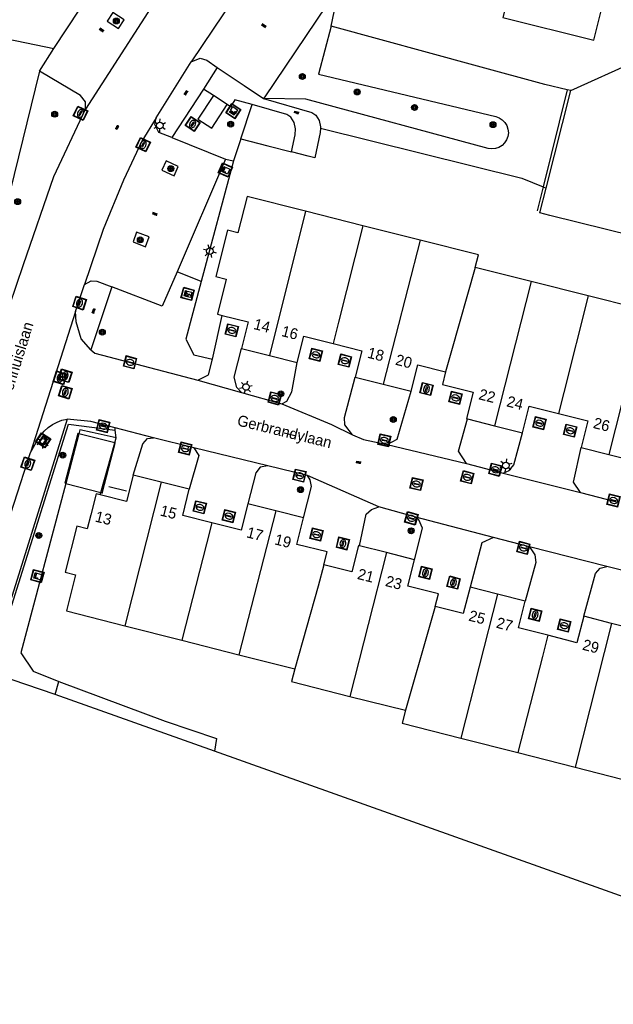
# Model space of a CAD drawing. Header units: metres. Extents: x 93870 to 95789, y 463036 to 464040.
# Tile 309 of 344: x 95556 to 95610, y 463339 to 463429. Entities that reach past the tile are written whole.
import ezdxf
from ezdxf.enums import TextEntityAlignment as Align

# ---------------------------------------------------------------- set-up
doc = ezdxf.new("R2010")
doc.units = ezdxf.units.M
doc.header["$LTSCALE"] = 25.4
for name, color, linetype in [('B_BEBOUWINGSGRENS_0', 1, 'Continuous'), ('B_LUIFEL_1', 200, 'Continuous'), ('B_TUSSENMUUR_0', 7, 'Continuous'), ('G_GRENS_ALGEMEEN_0', 7, 'Continuous'), ('Q_BOOM_0', 3, 'Continuous'), ('Q_BRANDKRAAN_0', 5, 'Continuous'), ('Q_CAI-KAST_0', 10, 'Continuous'), ('Q_DAMWAND_0', 6, 'Continuous'), ('Q_ELEKTRAKAST_0', 7, 'Continuous'), ('Q_INSPECTIE_OF_RIOOLPUT_0', 253, 'Continuous'), ('Q_KOLK_0', 254, 'Continuous'), ('Q_LICHTMAST_0', 2, 'Continuous'), ('Q_LIJNAFWATERING_LIJN_0', 7, 'Continuous'), ('Q_STRAATNAAMBORD_0', 7, 'Continuous'), ('Q_WATERLEIDINGPUT_0', 5, 'Continuous'), ('S_GBKN_SYMBOOL_GV_GROOT_0', 7, 'Continuous'), ('S_GBKN_SYMBOOL_OV_GROOT_0', 7, 'Continuous'), ('T_CULTUURGRENS_0', 76, 'Continuous'), ('T_HAAG_0', 87, 'Continuous'), ('T_HEK_0', 57, 'Continuous'), ('T_HEK_LIJN_0', 6, 'Continuous'), ('T_WALBESCHERMING_0', 45, 'Continuous'), ('V_WEGGRENS_0', 7, 'Continuous'), ('Z_GBKN_HUISNUMMER_0', 252, 'Continuous'), ('Z_STRAATNAAM_0', 252, 'Continuous')]:
    doc.layers.add(name, color=color, linetype=linetype)

# ---------------------------------------------------------------- blocks, each defined once
blk = doc.blocks.new('Q_STRAATNAAMBORD')
for points in [[(-0.5, 0.5), (0.5, 0.5), (0.5, -0.5), (-0.5, -0.5)], [(-0.369, 0.22), (0.358, 0.22), (0.358, -0.214), (-0.369, -0.214)]]:
    blk.add_lwpolyline(points, close=True)
for points in [[(-0.442, 0.464), (0.438, 0.464, -0.414214), (0.459, 0.442), (0.459, -0.437, -0.414214), (0.438, -0.459), (-0.442, -0.459, -0.414214), (-0.463, -0.437), (-0.463, 0.442), (-0.463, 0.444), (-0.463, 0.446), (-0.463, 0.448), (-0.462, 0.45), (-0.461, 0.451), (-0.46, 0.453), (-0.459, 0.455), (-0.458, 0.456), (-0.457, 0.457), (-0.456, 0.459), (-0.454, 0.46), (-0.453, 0.461), (-0.451, 0.462), (-0.449, 0.462), (-0.447, 0.463), (-0.446, 0.463), (-0.444, 0.464), (-0.442, 0.464)], [(-0.287, 0.16), (0.281, 0.16, -0.414214), (0.303, 0.139), (0.303, -0.134, -0.414214), (0.281, -0.156), (-0.287, -0.156, -0.414214), (-0.308, -0.134), (-0.308, 0.139), (-0.308, 0.14), (-0.308, 0.142), (-0.307, 0.144), (-0.307, 0.146), (-0.306, 0.148), (-0.305, 0.149), (-0.304, 0.151), (-0.303, 0.152), (-0.302, 0.154), (-0.3, 0.155), (-0.299, 0.156), (-0.297, 0.157), (-0.296, 0.158), (-0.294, 0.159), (-0.292, 0.159), (-0.29, 0.16), (-0.288, 0.16), (-0.287, 0.16)]]:
    blk.add_lwpolyline(points, format="xyb")
blk = doc.blocks.new('Q_ELEKTRAKAST')
for points in [[(-0.5, 0.5), (0.5, 0.5), (0.5, -0.5), (-0.5, -0.5)], [(-0.262, 0.264), (0.25, 0.264), (0.25, 0.187), (-0.262, 0.187)], [(-0.262, 0.107), (0.25, 0.107), (0.25, -0.332), (-0.262, -0.332)]]:
    blk.add_lwpolyline(points, close=True)
blk.add_lwpolyline([(-0.442, 0.464), (0.438, 0.464, -0.414214), (0.459, 0.442), (0.459, -0.437, -0.414214), (0.438, -0.459), (-0.442, -0.459, -0.414214), (-0.463, -0.437), (-0.463, 0.442), (-0.463, 0.444), (-0.463, 0.446), (-0.463, 0.448), (-0.462, 0.45), (-0.461, 0.451), (-0.46, 0.453), (-0.459, 0.455), (-0.458, 0.456), (-0.457, 0.457), (-0.456, 0.459), (-0.454, 0.46), (-0.453, 0.461), (-0.451, 0.462), (-0.449, 0.462), (-0.447, 0.463), (-0.446, 0.463), (-0.444, 0.464), (-0.442, 0.464)], format="xyb")
blk.add_lwpolyline([(-0.177, 0.001, -1), (-0.177, -0.069, -1)], format="xyb", close=True)
blk.add_lwpolyline([(0.044, 0.088), (-0.056, -0.112), (0.044, -0.112), (-0.056, -0.312)])
blk = doc.blocks.new('Q_CAI-KAST')
for points in [[(-0.5, 0.5), (0.5, 0.5), (0.5, -0.5), (-0.5, -0.5)], [(-0.262, 0.264), (0.25, 0.264), (0.25, 0.187), (-0.262, 0.187)], [(-0.262, 0.107), (0.25, 0.107), (0.25, -0.332), (-0.262, -0.332)]]:
    blk.add_lwpolyline(points, close=True)
blk.add_lwpolyline([(-0.442, 0.464), (0.438, 0.464, -0.414214), (0.459, 0.442), (0.459, -0.437, -0.414214), (0.438, -0.459), (-0.442, -0.459, -0.414214), (-0.463, -0.437), (-0.463, 0.442), (-0.463, 0.444), (-0.463, 0.446), (-0.463, 0.448), (-0.462, 0.45), (-0.461, 0.451), (-0.46, 0.453), (-0.459, 0.455), (-0.458, 0.456), (-0.457, 0.457), (-0.456, 0.459), (-0.454, 0.46), (-0.453, 0.461), (-0.451, 0.462), (-0.449, 0.462), (-0.447, 0.463), (-0.446, 0.463), (-0.444, 0.464), (-0.442, 0.464)], format="xyb")
blk.add_circle((-0.177, -0.034), 0.0354)
blk = doc.blocks.new('Q_LICHTMAST')
for points in [[(-0.26, 0.15), (-0.52, 0.3)], [(0, 0.3), (0, 0.6)], [(0.26, 0.15), (0.52, 0.3)], [(-0.26, -0.15), (-0.52, -0.3)], [(0, -0.3), (0, -0.6)], [(0.26, -0.15), (0.52, -0.3)]]:
    blk.add_lwpolyline(points)
blk.add_circle((0, 0), 0.3)
blk = doc.blocks.new('Q_KOLK')
blk.add_lwpolyline([(-0.5, 0.5), (0.5, 0.5), (0.5, -0.5), (-0.5, -0.5)], close=True)
for points in [[(-0.442, 0.464), (0.438, 0.464, -0.414214), (0.459, 0.442), (0.459, -0.437, -0.414214), (0.438, -0.459), (-0.442, -0.459, -0.414214), (-0.463, -0.437), (-0.463, 0.442, -0.414214), (-0.442, 0.464)], [(-0.345, 0.105, 0.380426), (-0.276, -0.18)], [(-0.008, 0.266, 0.240218), (-0.345, 0.105)], [(-0.194, 0.045, 0.853344), (-0.194, -0.032)], [(0.331, 0.111, 0.240191), (-0.008, 0.266)], [(0.185, -0.032, 0.849746), (0.185, 0.045)], [(0.267, -0.176, 0.380426), (0.331, 0.111)], [(-0.276, -0.18, 0.148452), (0.012, -0.257)], [(0.012, -0.257, 0.131742), (0.267, -0.176)]]:
    blk.add_lwpolyline(points, format="xyb")
for points in [[(-0.194, 0.045), (0.185, 0.045)], [(0.185, -0.032), (-0.194, -0.032)]]:
    blk.add_lwpolyline(points)
blk = doc.blocks.new('Q_INSPECTIE_OF_RIOOLPUT')
blk.add_lwpolyline([(-0.5, 0.5), (0.5, 0.5), (0.5, -0.5), (-0.5, -0.5)], close=True)
for points in [[(-0.442, 0.464), (0.438, 0.464, -0.414214), (0.459, 0.442), (0.459, -0.437, -0.414214), (0.438, -0.459), (-0.442, -0.459, -0.414214), (-0.463, -0.437), (-0.463, 0.442), (-0.463, 0.444), (-0.463, 0.446), (-0.463, 0.448), (-0.462, 0.45), (-0.461, 0.451), (-0.46, 0.453), (-0.459, 0.455), (-0.458, 0.456), (-0.457, 0.457), (-0.456, 0.459), (-0.454, 0.46), (-0.453, 0.461), (-0.451, 0.462), (-0.449, 0.462), (-0.447, 0.463), (-0.446, 0.463), (-0.444, 0.464), (-0.442, 0.464)], [(-0.345, 0.105, 0.380426), (-0.276, -0.18)], [(-0.008, 0.266, 0.240218), (-0.345, 0.105)], [(-0.194, 0.045, 0.853344), (-0.194, -0.032)], [(0.331, 0.111, 0.240191), (-0.008, 0.266)], [(0.185, -0.032, 0.849746), (0.185, 0.045)], [(0.267, -0.176, 0.380426), (0.331, 0.111)], [(-0.276, -0.18, 0.148452), (0.012, -0.257)], [(0.012, -0.257, 0.131742), (0.267, -0.176)]]:
    blk.add_lwpolyline(points, format="xyb")
for points in [[(-0.194, 0.045), (0.185, 0.045)], [(0.185, -0.032), (-0.194, -0.032)]]:
    blk.add_lwpolyline(points)
blk = doc.blocks.new('Q_WATERLEIDINGPUT')
blk.add_lwpolyline([(-0.5, 0.5), (0.5, 0.5), (0.5, -0.5), (-0.5, -0.5)], close=True)
for points in [[(-0.442, 0.464), (0.438, 0.464, -0.414214), (0.459, 0.442), (0.459, -0.437, -0.414214), (0.438, -0.459), (-0.442, -0.459, -0.414214), (-0.463, -0.437), (-0.463, 0.442), (-0.463, 0.444), (-0.463, 0.446), (-0.463, 0.448), (-0.462, 0.45), (-0.461, 0.451), (-0.46, 0.453), (-0.459, 0.455), (-0.458, 0.456), (-0.457, 0.457), (-0.456, 0.459), (-0.454, 0.46), (-0.453, 0.461), (-0.451, 0.462), (-0.449, 0.462), (-0.447, 0.463), (-0.446, 0.463), (-0.444, 0.464), (-0.442, 0.464)], [(-0.345, 0.105, 0.380426), (-0.276, -0.18)], [(-0.008, 0.266, 0.240218), (-0.345, 0.105)], [(-0.194, 0.045, 0.853344), (-0.194, -0.032)], [(0.331, 0.111, 0.240191), (-0.008, 0.266)], [(0.185, -0.032, 0.849746), (0.185, 0.045)], [(0.267, -0.176, 0.380426), (0.331, 0.111)], [(-0.276, -0.18, 0.148452), (0.012, -0.257)], [(0.012, -0.257, 0.131742), (0.267, -0.176)]]:
    blk.add_lwpolyline(points, format="xyb")
for points in [[(-0.194, 0.045), (0.185, 0.045)], [(0.185, -0.032), (-0.194, -0.032)]]:
    blk.add_lwpolyline(points)
blk = doc.blocks.new('Q_BRANDKRAAN')
blk.add_lwpolyline([(-0.5, 0.5), (0.5, 0.5), (0.5, -0.5), (-0.5, -0.5)], close=True)
for points in [[(-0.442, 0.464), (0.438, 0.464, -0.414214), (0.459, 0.442), (0.459, -0.437, -0.414214), (0.438, -0.459), (-0.442, -0.459, -0.414214), (-0.463, -0.437), (-0.463, 0.442), (-0.463, 0.444), (-0.463, 0.446), (-0.463, 0.448), (-0.462, 0.45), (-0.461, 0.451), (-0.46, 0.453), (-0.459, 0.455), (-0.458, 0.456), (-0.457, 0.457), (-0.456, 0.459), (-0.454, 0.46), (-0.453, 0.461), (-0.451, 0.462), (-0.449, 0.462), (-0.447, 0.463), (-0.446, 0.463), (-0.444, 0.464), (-0.442, 0.464)], [(-0.345, 0.105, 0.380426), (-0.276, -0.18)], [(-0.008, 0.266, 0.240218), (-0.345, 0.105)], [(-0.194, 0.045, 0.853344), (-0.194, -0.032)], [(0.331, 0.111, 0.240191), (-0.008, 0.266)], [(0.185, -0.032, 0.849746), (0.185, 0.045)], [(0.267, -0.176, 0.380426), (0.331, 0.111)], [(-0.276, -0.18, 0.148452), (0.012, -0.257)], [(0.012, -0.257, 0.131742), (0.267, -0.176)]]:
    blk.add_lwpolyline(points, format="xyb")
for points in [[(-0.194, 0.045), (0.185, 0.045)], [(0.185, -0.032), (-0.194, -0.032)]]:
    blk.add_lwpolyline(points)
blk = doc.blocks.new('Q_BOOM')
for radius in [0.27, 0.18, 0.09]:
    blk.add_circle((0, 0), radius)
blk = doc.blocks.new('S_GBKN_SYMBOOL_OV_GROOT')
for points in [[(-0.21875, 0.0625), (0.21875, 0.0625)], [(-0.21875, 0), (0.21875, 0)], [(-0.1875, 0.0625), (-0.1875, 0)], [(-0.125, 0.09375), (-0.125, 0.0625)], [(-0.125, 0), (-0.125, -0.0625)], [(-0.0625, 0.0625), (-0.0625, 0)], [(0, 0.09375), (0, 0.0625)], [(0, 0), (0, -0.0625)], [(0.0625, 0.0625), (0.0625, 0)], [(0.125, 0.09375), (0.125, 0.0625)], [(0.125, 0), (0.125, -0.0625)], [(0.1875, 0.0625), (0.1875, 0)], [(-0.21875, -0.0625), (0.21875, -0.0625)], [(-0.1875, -0.0625), (-0.1875, -0.09375)], [(-0.0625, -0.0625), (-0.0625, -0.09375)], [(0.0625, -0.0625), (0.0625, -0.09375)], [(0.1875, -0.0625), (0.1875, -0.09375)]]:
    blk.add_lwpolyline(points)
blk = doc.blocks.new('S_GBKN_SYMBOOL_GV_GROOT')
for points in [[(-0.1875, 0.03125), (-0.09375, 0.09375)], [(-0.1875, -0.0625), (0.0625, 0.09375)], [(-0.1875, 0.09375), (0.125, -0.09375)], [(-0.1875, 0), (-0.03125, -0.09375)], [(-0.125, -0.09375), (0.1875, 0.09375)], [(-0.0625, 0.09375), (0.1875, -0.0625)], [(0.03125, -0.09375), (0.1875, 0)], [(0.09375, 0.09375), (0.1875, 0.03125)]]:
    blk.add_lwpolyline(points)

msp = doc.modelspace()

# ---------------------------------------------------------------- linework, layer by layer
at = {"layer": 'B_BEBOUWINGSGRENS_0'}
for p, q in [((95574.87, 463421.4), (95573.6, 463422.23)), ((95587.31, 463410.29), (95582.06, 463411.62)), ((95592.57, 463408.97), (95587.31, 463410.29)), ((95602.75, 463405.18), (95597.61, 463406.47)), ((95607.97, 463403.87), (95602.75, 463405.18)), ((95613.2, 463402.55), (95607.97, 463403.87)), ((95576.17, 463399.05), (95578.74, 463398.4)), ((95578.74, 463398.4), (95581.3, 463397.76)), ((95586.62, 463396.42), (95589.18, 463395.78)), ((95589.18, 463395.78), (95591.74, 463395.13)), ((95596.92, 463392.595), (95599.39, 463391.97)), ((95599.39, 463391.97), (95601.95, 463391.33)), ((95607.33, 463389.98), (95609.87, 463389.34)), ((95609.87, 463389.34), (95612.41, 463388.7)), ((95568.82, 463386.8), (95566.26, 463387.44)), ((95571.39, 463386.15), (95568.82, 463386.8)), ((95579.32, 463384.16), (95576.75, 463384.81)), ((95581.88, 463383.52), (95579.32, 463384.16)), ((95589.49, 463380.35), (95587.009, 463380.975)), ((95592.06, 463379.69), (95589.49, 463380.35)), ((95599.67, 463376.53), (95597.14, 463377.17)), ((95602.21, 463375.88), (95599.67, 463376.53)), ((95610.13, 463373.85), (95607.57, 463374.51)), ((95565.48, 463373.64), (95570.71, 463372.31)), ((95612.67, 463373.2), (95610.13, 463373.85)), ((95570.71, 463372.31), (95575.95, 463370.98)), ((95575.95, 463370.98), (95581.07, 463369.69)), ((95586.13, 463367.17), (95591.22, 463365.89)), ((95596.3, 463363.35), (95601.53, 463362.02)), ((95601.53, 463362.02), (95606.77, 463360.68))]:
    msp.add_line(p, q, dxfattribs=at)
for points in [[(95598.75, 463433.45), (95601.03, 463432.88), (95600.16, 463429.39), (95608.5, 463427.31), (95610.074, 463433.698), (95610.21, 463434.25), (95611.22, 463433.99), (95612.18, 463437.84)], [(95573.6, 463422.23), (95572.19, 463420.08), (95573.46, 463419.25), (95574.87, 463421.4)], [(95582.06, 463411.62), (95576.69, 463412.97), (95575.86, 463409.65), (95574.89, 463409.9), (95573.82, 463405.65), (95574.79, 463405.41), (95573.98, 463402.19), (95574.405, 463402.082)], [(95597.61, 463406.47), (95597.91, 463407.63), (95592.57, 463408.97)], [(95574.405, 463402.082), (95576.78, 463401.48), (95576.17, 463399.05)], [(95581.3, 463397.76), (95581.91, 463400.19), (95584.58, 463399.52)], [(95584.58, 463399.52), (95587.23, 463398.84), (95586.62, 463396.42)], [(95591.74, 463395.13), (95592.35, 463397.56), (95594.9, 463396.92)], [(95594.9, 463396.92), (95594.61, 463395.75), (95597.43, 463395.04), (95596.82, 463392.62), (95596.92, 463392.595)], [(95601.95, 463391.33), (95602.56, 463393.76), (95605.25, 463393.08)], [(95605.25, 463393.08), (95607.94, 463392.41), (95607.33, 463389.98)], [(95566.26, 463387.44), (95565.65, 463385.04), (95563.222, 463385.649)], [(95573.47, 463383.08), (95570.79, 463383.75), (95571.39, 463386.15)], [(95563.222, 463385.649), (95562.86, 463385.74), (95562.365, 463383.802), (95562.04, 463382.53), (95561.08, 463382.78), (95560, 463378.55), (95560.96, 463378.3), (95560.12, 463375), (95565.48, 463373.64)], [(95576.75, 463384.81), (95576.15, 463382.4), (95573.47, 463383.08)], [(95583.74, 463379.21), (95584.04, 463380.4), (95581.27, 463381.1), (95581.88, 463383.52)], [(95587.009, 463380.975), (95586.91, 463381), (95586.3, 463378.57), (95583.74, 463379.21)], [(95593.94, 463375.42), (95594.24, 463376.58), (95591.45, 463377.28), (95592.06, 463379.69)], [(95597.14, 463377.17), (95596.52, 463374.76), (95593.94, 463375.42)], [(95604.28, 463372.77), (95601.59, 463373.46), (95602.21, 463375.88)], [(95607.57, 463374.51), (95606.95, 463372.09), (95604.28, 463372.77)], [(95581.07, 463369.69), (95580.77, 463368.52), (95586.13, 463367.17)], [(95606.77, 463360.68), (95612.12, 463359.32), (95612.97, 463362.64), (95613.94, 463362.39), (95615.02, 463366.64), (95614.05, 463366.89), (95614.87, 463370.09), (95614.437, 463370.196)], [(95591.22, 463365.89), (95590.93, 463364.72), (95596.3, 463363.35)]]:
    msp.add_lwpolyline(points, dxfattribs=at)
at = {"layer": 'B_LUIFEL_1'}
for p, q in [((95564.555, 463390.391), (95561.275, 463391.241)), ((95560.063, 463386.675), (95563.276, 463385.841)), ((95563.276, 463385.841), (95563.413, 463385.805))]:
    msp.add_line(p, q, dxfattribs=at)
for points in [[(95561.275, 463391.241), (95561.167, 463391.269), (95559.981, 463386.696), (95560.063, 463386.675)], [(95563.413, 463385.805), (95564.6, 463390.379), (95564.555, 463390.391)]]:
    msp.add_lwpolyline(points, dxfattribs=at)
at = {"layer": 'B_TUSSENMUUR_0'}
for p, q in [((95582.06, 463411.62), (95578.74, 463398.4)), ((95592.57, 463408.97), (95589.18, 463395.78)), ((95602.75, 463405.18), (95599.39, 463391.97)), ((95613.2, 463402.55), (95609.87, 463389.34)), ((95568.82, 463386.8), (95565.48, 463373.64)), ((95579.32, 463384.16), (95575.95, 463370.98)), ((95589.49, 463380.35), (95586.13, 463367.17)), ((95599.67, 463376.53), (95596.3, 463363.35)), ((95610.13, 463373.85), (95606.77, 463360.68))]:
    msp.add_line(p, q, dxfattribs=at)
for points in [[(95587.31, 463410.29), (95585.072, 463401.459), (95584.58, 463399.52)], [(95597.61, 463406.47), (95595.446, 463398.844), (95594.9, 463396.92)], [(95607.97, 463403.87), (95605.739, 463395.019), (95605.25, 463393.08)], [(95573.47, 463383.08), (95572.974, 463381.143), (95570.71, 463372.31)], [(95583.74, 463379.21), (95583.2, 463377.284), (95581.07, 463369.69)], [(95593.94, 463375.42), (95593.391, 463373.496), (95591.22, 463365.89)], [(95604.28, 463372.77), (95603.784, 463370.833), (95601.53, 463362.02)]]:
    msp.add_lwpolyline(points, dxfattribs=at)
at = {"layer": 'G_GRENS_ALGEMEEN_0'}
for p, q in [((95606.38, 463422.68), (95606.042, 463422.761)), ((95603.842, 463413.855), (95604.114, 463413.742)), ((95573.532, 463398.077), (95574.405, 463402.082)), ((95564.61, 463391.56), (95564.585, 463391.774)), ((95564.69, 463390.87), (95564.61, 463391.56)), ((95566.26, 463387.44), (95567.12, 463390.31)), ((95559.093, 463367.338), (95559.439, 463368.546))]:
    msp.add_line(p, q, dxfattribs=at)
for points in [[(95606.042, 463422.761), (95603.995, 463423.249), (95597.83, 463424.93)], [(95583.428, 463419.23), (95601.891, 463414.669), (95603.842, 463413.855)], [(95576.115, 463418.26), (95578.599, 463417.62), (95580.784, 463417.058)], [(95576.176, 463395.014), (95575.76, 463395.49), (95575.52, 463396.41), (95576.17, 463399.05)], [(95572.165, 463396.159), (95573.17, 463396.65), (95573.532, 463398.077)], [(95579.889, 463393.982), (95580.33, 463394.22), (95580.79, 463395.07), (95581.3, 463397.76)], [(95586.356, 463391.13), (95585.65, 463392.06), (95585.64, 463392.74), (95586.62, 463396.42)], [(95589.541, 463390.246), (95590.47, 463390.73), (95591.74, 463395.13)], [(95596.827, 463388.514), (95596.1, 463389.64), (95596.92, 463392.595)], [(95600.182, 463387.611), (95600.73, 463387.86), (95601.15, 463388.38), (95601.95, 463391.33)], [(95567.12, 463390.31), (95567.55, 463390.79), (95568.108, 463390.87)], [(95571.798, 463389.955), (95572.26, 463389.25), (95571.39, 463386.15)], [(95607.288, 463385.864), (95606.64, 463386.79), (95607.33, 463389.98)], [(95578.609, 463388.31), (95577.91, 463388.17), (95577.51, 463387.67), (95576.75, 463384.81)], [(95581.88, 463383.52), (95582.6, 463386.39), (95582.49, 463387.02), (95582.238, 463387.406)], [(95587.009, 463380.975), (95587.63, 463383.87), (95588.1, 463384.31), (95588.793, 463384.552)], [(95592.06, 463379.69), (95592.79, 463382.59), (95592.46, 463383.36), (95592.168, 463383.592)], [(95599.293, 463381.742), (95598.24, 463381.23), (95597.14, 463377.17)], [(95602.609, 463380.882), (95603.1, 463380.15), (95603.19, 463379.45), (95602.21, 463375.88)], [(95607.57, 463374.51), (95608.64, 463378.42), (95609.09, 463378.91), (95609.695, 463379.07)]]:
    msp.add_lwpolyline(points, dxfattribs=at)
at = {"layer": 'Q_DAMWAND_0'}
for p, q in [((95606.38, 463422.68), (95615.491, 463426.802)), ((95604.114, 463413.742), (95606.38, 463422.68))]:
    msp.add_line(p, q, dxfattribs=at)
msp.add_lwpolyline([(95604.466, 463411.25), (95603.54, 463411.48), (95604.114, 463413.742)], dxfattribs=at)
at = {"layer": 'Q_LIJNAFWATERING_LIJN_0'}
msp.add_line((95565.651, 463385.96), (95564.01, 463386.36), dxfattribs=at)
at = {"layer": 'T_CULTUURGRENS_0'}
for p, q in [((95576.115, 463418.26), (95577.173, 463421.4)), ((95574.72, 463416.39), (95575.437, 463416.246)), ((95572.491, 463405.188), (95570.276, 463406.086))]:
    msp.add_line(p, q, dxfattribs=at)
msp.add_lwpolyline([(95584.405, 463428.601), (95583.247, 463424.195), (95599.498, 463420.31), (95599.816, 463420.195), (95600.1, 463420.013), (95600.337, 463419.772), (95600.513, 463419.484), (95600.622, 463419.164), (95600.656, 463418.828), (95600.615, 463418.492), (95600.5, 463418.175), (95600.318, 463417.89), (95600.076, 463417.654), (95599.788, 463417.477), (95599.468, 463417.369), (95599.132, 463417.335), (95598.797, 463417.376), (95582.08, 463421.89), (95578.19, 463421.95)], dxfattribs=at)
at = {"layer": 'T_HAAG_0'}
msp.add_line((95557.67, 463424.45), (95551.787, 463400.649), dxfattribs=at)
at = {"layer": 'T_HEK_0'}
for p, q in [((95584.405, 463428.601), (95585.108, 463431.87)), ((95545.503, 463429.301), (95558.976, 463426.554)), ((95597.83, 463424.93), (95584.405, 463428.601)), ((95576.115, 463418.26), (95575.437, 463416.246)), ((95582.923, 463416.515), (95582.29, 463416.67)), ((95575.437, 463416.246), (95572.491, 463405.188)), ((95561.275, 463391.241), (95560.063, 463386.675)), ((95563.276, 463385.841), (95564.555, 463390.391)), ((95564.555, 463390.391), (95564.69, 463390.87)), ((95560.063, 463386.675), (95555.95, 463371.17)), ((95563.222, 463385.649), (95563.276, 463385.841))]:
    msp.add_line(p, q, dxfattribs=at)
for points in [[(95572.491, 463405.188), (95571.08, 463399.89), (95571.81, 463398.46), (95573.532, 463398.077)], [(95564.69, 463390.87), (95562.501, 463391.351), (95561.37, 463391.6), (95561.275, 463391.241)], [(95555.95, 463371.17), (95557.09, 463369.47), (95559.439, 463368.546)], [(95559.439, 463368.546), (95569.18, 463364.89), (95573.88, 463363.32), (95573.72, 463362.158)]]:
    msp.add_lwpolyline(points, dxfattribs=at)
at = {"layer": 'T_HEK_LIJN_0'}
for p, q in [((95606.042, 463422.761), (95603.842, 463413.855)), ((95603.842, 463413.855), (95603.298, 463411.652))]:
    msp.add_line(p, q, dxfattribs=at)
msp.add_lwpolyline([(95553.372, 463370.071), (95560.313, 463392.104), (95564.61, 463391.56)], dxfattribs=at)
at = {"layer": 'T_WALBESCHERMING_0'}
for p, q in [((95559.093, 463367.338), (95553.183, 463369.351)), ((95573.72, 463362.158), (95559.093, 463367.338))]:
    msp.add_line(p, q, dxfattribs=at)
for points in [[(95618.97, 463407.66), (95614.742, 463408.707), (95604.466, 463411.25)], [(95636.42, 463335.13), (95625.72, 463343.44), (95619.172, 463345.856), (95612.216, 463348.422), (95573.72, 463362.158)]]:
    msp.add_lwpolyline(points, dxfattribs=at)
at = {"layer": 'V_WEGGRENS_0'}
for p, q in [((95579.438, 463437.009), (95571.566, 463425.308)), ((95569.036, 463432.103), (95561.871, 463420.99)), ((95557.67, 463424.45), (95558.976, 463426.554)), ((95568.351, 463420.192), (95571.566, 463425.308)), ((95573.96, 463424.81), (95572.691, 463422.821)), ((95573.96, 463424.81), (95576.43, 463423.14)), ((95572.691, 463422.821), (95569.791, 463418.371)), ((95573.6, 463422.23), (95572.691, 463422.821)), ((95576.43, 463423.14), (95578.19, 463421.95)), ((95558.98, 463414.81), (95561.871, 463420.99)), ((95569.791, 463418.371), (95574.72, 463416.39)), ((95582.29, 463416.67), (95580.784, 463417.058)), ((95574.72, 463416.39), (95570.276, 463406.086)), ((95560.96, 463402.446), (95561.773, 463404.906)), ((95564.299, 463404.698), (95562.359, 463398.938)), ((95560.96, 463402.446), (95556.837, 463389.515)), ((95572.165, 463396.159), (95576.176, 463395.014)), ((95576.176, 463395.014), (95579.889, 463393.982)), ((95560.187, 463392.581), (95553.169, 463370.13)), ((95568.108, 463390.87), (95564.585, 463391.774)), ((95571.798, 463389.955), (95568.108, 463390.87)), ((95550.71, 463370.842), (95556.837, 463389.515)), ((95578.609, 463388.31), (95571.798, 463389.955)), ((95589.541, 463390.246), (95596.827, 463388.514)), ((95596.827, 463388.514), (95600.182, 463387.611)), ((95582.238, 463387.406), (95578.609, 463388.31)), ((95600.182, 463387.611), (95607.288, 463385.864)), ((95588.793, 463384.552), (95582.238, 463387.406)), ((95607.288, 463385.864), (95610.461, 463385.041)), ((95592.168, 463383.592), (95588.793, 463384.552)), ((95599.293, 463381.742), (95592.168, 463383.592)), ((95602.609, 463380.882), (95599.293, 463381.742)), ((95609.695, 463379.07), (95602.609, 463380.882)), ((95613.138, 463378.193), (95609.695, 463379.07))]:
    msp.add_line(p, q, dxfattribs=at)
for points in [[(95558.976, 463426.554), (95561.357, 463430.144), (95562.432, 463431.766)], [(95584.91, 463431.89), (95578.311, 463422.128), (95578.19, 463421.95)], [(95564.395, 463429.847), (95563.875, 463429.059), (95564.899, 463428.371), (95565.419, 463429.158), (95564.395, 463429.847)], [(95571.566, 463425.308), (95572.38, 463425.66), (95573, 463425.46), (95573.96, 463424.81)], [(95561.871, 463420.99), (95561.88, 463421.64), (95561.43, 463422.23), (95557.67, 463424.45)], [(95577.173, 463421.4), (95575.584, 463421.85), (95575.162, 463421.207), (95574.87, 463421.4)], [(95578.19, 463421.95), (95582.646, 463420.688), (95583.001, 463420.437), (95583.314, 463419.957), (95583.439, 463419.373), (95583.428, 463419.23)], [(95581.018, 463419.769), (95580.705, 463420.249), (95580.351, 463420.5), (95577.173, 463421.4)], [(95568.351, 463420.192), (95567.05, 463418.06), (95565.37, 463414.49)], [(95569.791, 463418.371), (95568.6, 463418.85), (95568.24, 463419.57), (95568.351, 463420.192)], [(95580.784, 463417.058), (95581.102, 463418.642), (95581.144, 463419.185), (95581.018, 463419.769)], [(95583.428, 463419.23), (95583.398, 463418.83), (95582.923, 463416.515)], [(95569.268, 463416.243), (95568.878, 463415.384), (95569.997, 463414.865), (95570.387, 463415.723), (95569.268, 463416.243)], [(95554.908, 463402.971), (95556.187, 463406.749), (95558.98, 463414.81)], [(95565.37, 463414.49), (95563.49, 463409.94), (95561.773, 463404.906)], [(95566.556, 463409.698), (95566.235, 463408.811), (95567.392, 463408.381), (95567.713, 463409.268), (95566.556, 463409.698)], [(95570.276, 463406.086), (95568.91, 463402.92), (95564.299, 463404.698)], [(95561.773, 463404.906), (95562.41, 463405.26), (95562.92, 463405.23), (95564.299, 463404.698)], [(95562.359, 463398.938), (95561.49, 463399.94), (95561.02, 463401.5), (95560.96, 463402.446)], [(95562.359, 463398.938), (95562.72, 463398.61), (95572.165, 463396.159)], [(95579.889, 463393.982), (95584.45, 463392.09), (95586.356, 463391.13)], [(95556.837, 463389.515), (95557.51, 463390.71), (95557.772, 463391.115), (95558.084, 463391.483), (95558.441, 463391.808), (95558.836, 463392.084), (95559.264, 463392.307), (95559.717, 463392.474), (95560.187, 463392.581)], [(95564.585, 463391.774), (95562.351, 463392.347), (95560.187, 463392.581)], [(95586.356, 463391.13), (95587.36, 463390.7), (95589.541, 463390.246)]]:
    msp.add_lwpolyline(points, dxfattribs=at)
at = {"layer": 'Z_STRAATNAAM_0'}
msp.add_line((95580.103, 463391.324), (95581.074, 463391.085), dxfattribs=at)

# ---------------------------------------------------------------- block references
at = {"layer": 'Q_BOOM_0'}
for p, rotation in [((95564.702, 463429.059), 146.1038334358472), ((95581.766, 463423.979), 75.27436129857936), ((95586.79, 463422.56), 166.5550824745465), ((95592.054, 463421.141), 166.5550824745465), ((95559.051, 463420.516), 76.11622448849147), ((95575.193, 463419.607), 56.74257846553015), ((95599.253, 463419.563), 166.5550824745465), ((95569.698, 463415.53), 155.0756773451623), ((95555.651, 463412.505), 76.11622448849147), ((95566.9, 463408.998), 159.6123754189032), ((95563.417, 463400.547), 71.38618876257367), ((95579.79, 463394.893), 61.57879077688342), ((95590.108, 463392.545), 73.89993680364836), ((95559.794, 463389.273), 72.64118020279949), ((95581.601, 463386.108), 75.9167927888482), ((95557.591, 463381.905), 72.64118020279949), ((95591.737, 463382.349), 75.87081942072)]:
    msp.add_blockref('Q_BOOM', p, dxfattribs=dict(at, rotation=rotation))
at = {"layer": 'Q_BRANDKRAAN_0', "rotation": 164.9357990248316}
msp.add_blockref('Q_BRANDKRAAN', (95596.884, 463387.251), dxfattribs=at)
at = {"layer": 'Q_CAI-KAST_0'}
for p, rotation in [((95575.428, 463420.803), 146.536935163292), ((95574.711, 463415.398), 66.67000352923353), ((95557.464, 463378.192), 75.14192026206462)]:
    msp.add_blockref('Q_CAI-KAST', p, dxfattribs=dict(at, rotation=rotation))
at = {"layer": 'Q_ELEKTRAKAST_0', "rotation": 75.08675828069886}
msp.add_blockref('Q_ELEKTRAKAST', (95571.245, 463404.049), dxfattribs=at)
at = {"layer": 'Q_INSPECTIE_OF_RIOOLPUT_0'}
for p, rotation in [((95571.702, 463419.619), 56.74257846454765), ((95560.031, 463395.045), 72.31531652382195), ((95592.228, 463386.631), 166.6280579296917)]:
    msp.add_blockref('Q_INSPECTIE_OF_RIOOLPUT', p, dxfattribs=dict(at, rotation=rotation))
at = {"layer": 'Q_KOLK_0'}
for p, rotation in [((95561.42, 463420.604), 64.92983739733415), ((95567.166, 463417.733), 64.79887635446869), ((95561.338, 463403.208), 71.71190931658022), ((95575.291, 463400.714), 165.7765902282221), ((95565.958, 463397.784), 165.4524931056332), ((95583.003, 463398.474), 165.9132756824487), ((95585.662, 463397.937), 165.6082021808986), ((95593.152, 463395.338), 75.90829112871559), ((95579.231, 463394.476), 164.467134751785), ((95595.811, 463394.531), 165.8681840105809), ((95563.502, 463391.934), 165.6142861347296), ((95603.518, 463392.209), 165.8135057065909), ((95606.33, 463391.519), 166.0138840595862), ((95589.285, 463390.638), 168.241153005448), ((95571.014, 463389.879), 166.0734133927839), ((95556.588, 463388.486), 71.83425988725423), ((95599.466, 463387.941), 164.9357990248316), ((95581.512, 463387.4), 166.0120603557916), ((95572.366, 463384.497), 165.9637565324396), ((95610.303, 463385.123), 165.4592784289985), ((95575.025, 463383.691), 165.7627195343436), ((95591.765, 463383.489), 164.1218921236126), ((95583.061, 463381.998), 165.8178422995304), ((95585.488, 463381.182), 75.90829112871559), ((95602.03, 463380.771), 165.4607478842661), ((95593.063, 463378.494), 75.79606204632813), ((95595.633, 463377.598), 74.84045381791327), ((95603.123, 463374.641), 75.62999848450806), ((95605.782, 463373.655), 165.7115760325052)]:
    msp.add_blockref('Q_KOLK', p, dxfattribs=dict(at, rotation=rotation))
at = {"layer": 'Q_LICHTMAST_0'}
for p, rotation in [((95568.688, 463419.485), 116.5650511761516), ((95573.282, 463407.977), 75.08212838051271), ((95576.595, 463395.52), 164.467134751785), ((95557.961, 463390.49), 57.10062333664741), ((95600.433, 463388.331), 51.07245640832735)]:
    msp.add_blockref('Q_LICHTMAST', p, dxfattribs=dict(at, rotation=rotation))
at = {"layer": 'Q_STRAATNAAMBORD_0', "rotation": 57.10062333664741}
msp.add_blockref('Q_STRAATNAAMBORD', (95557.99, 463390.63), dxfattribs=at)
at = {"layer": 'Q_WATERLEIDINGPUT_0', "rotation": 72.31531652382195}
for p in [(95559.546, 463396.36), (95560.011, 463396.548)]:
    msp.add_blockref('Q_WATERLEIDINGPUT', p, dxfattribs=at)
at = {"layer": 'S_GBKN_SYMBOOL_GV_GROOT_0', "rotation": 58.60740851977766}
msp.add_blockref('S_GBKN_SYMBOOL_GV_GROOT', (95564.797, 463419.316), dxfattribs=at)
at = {"layer": 'S_GBKN_SYMBOOL_OV_GROOT_0'}
for p, rotation in [((95563.353, 463428.222), 146.1038334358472), ((95578.238, 463428.623), 146.1038334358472), ((95571.1, 463422.473), 57.8538980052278), ((95581.23, 463420.663), 164.1871543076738), ((95568.247, 463411.366), 159.6123754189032), ((95562.63, 463402.494), 71.38618876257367), ((95586.924, 463388.603), 168.241153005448)]:
    msp.add_blockref('S_GBKN_SYMBOOL_OV_GROOT', p, dxfattribs=dict(at, rotation=rotation))

# ---------------------------------------------------------------- texts
at = {"layer": 'Z_GBKN_HUISNUMMER_0', "linetype": 'Continuous'}
for s, rotation, p in [('14', 345.8, (95578.068, 463401.149)), ('16', 346, (95580.626, 463400.505)), ('18', 346, (95588.506, 463398.525)), ('20', 345.7, (95591.075, 463397.878)), ('22', 345.8, (95598.718, 463394.719)), ('24', 346, (95601.276, 463394.075)), ('26', 345.8, (95609.211, 463392.084)), ('13', 346, (95563.526, 463383.511)), ('15', 345.8, (95569.492, 463384.051)), ('17', 345.8, (95577.422, 463382.061)), ('19', 346, (95579.994, 463381.415)), ('21', 345.8, (95587.589, 463378.251)), ('23', 345.6, (95590.153, 463377.599)), ('25', 345.8, (95597.792, 463374.426)), ('27', 345.6, (95600.32, 463373.783)), ('29', 345.6, (95608.226, 463371.759))]:
    msp.add_text(s, height=1, rotation=rotation, dxfattribs=at).set_placement(p, align=Align.MIDDLE)
at = {"layer": 'Z_STRAATNAAM_0', "linetype": 'Continuous'}
for s, rotation, p in [('Domela Nieuwenhuislaan', 72.72458, (95554.374, 463394.208)), ('Gerbrandylaan', 346.1722, (95580.103, 463391.324))]:
    msp.add_text(s, height=1, rotation=rotation, dxfattribs=at).set_placement(p, align=Align.MIDDLE)

doc.saveas('drawing.dxf')
